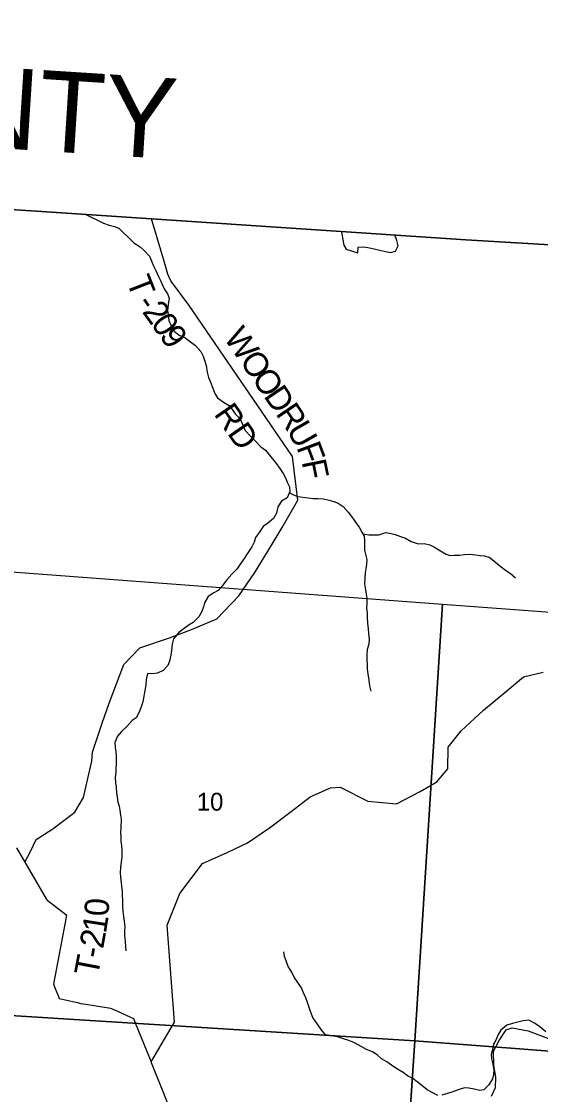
# Model space of a CAD drawing. Extents: x 1715311 to 2083412, y 146837 to 553079.
# Drawn here: x 1909416 to 1915835, y 428080 to 441362 of the extents above; entities that cross this region are included whole.
import ezdxf

# ---------------------------------------------------------------- set-up
doc = ezdxf.new("R2010")
doc.units = 0
for name, color, linetype in [('GM_X_Adjacent_County', 7, 'Continuous'), ('GM_X_Adjacent_County_Text', 7, 'Continuous'), ('GM_X_County', 7, 'Continuous'), ('GM_X_Minor_River', 7, 'Continuous'), ('GM_X_Section', 7, 'Continuous'), ('GM_X_Section_Text', 7, 'Continuous'), ('GM_X_Township', 7, 'Continuous'), ('GM_X_Township_Road', 7, 'Continuous'), ('GM_X_Township_Road_Text', 7, 'Continuous'), ('GM_X_Township_ROW', 7, 'Continuous')]:
    doc.layers.add(name, color=color, linetype=linetype)

msp = doc.modelspace()

# ---------------------------------------------------------------- linework, layer by layer
at = {"layer": 'GM_X_Adjacent_County'}
msp.add_lwpolyline([(1939240, 431740), (1937007, 431780), (1935188, 432062), (1933981, 432224), (1933070, 432350), (1930633, 432708), (1930601, 432713), (1925579, 433318), (1925964, 437926), (1925495, 437967), (1920317, 438311), (1919719, 438351), (1916910, 438538), (1916727, 438551), (1916579, 438559), (1914913, 438660), (1911023, 438921), (1909600, 439016), (1904196, 439355), (1902162, 439491), (1899062, 439699)], dxfattribs=at)
at = {"layer": 'GM_X_County'}
msp.add_lwpolyline([(1899062, 439699), (1902162, 439491), (1904196, 439355), (1909600, 439016), (1911023, 438921), (1914913, 438660), (1916579, 438559), (1916727, 438551), (1916910, 438538), (1919719, 438351), (1920317, 438311), (1925495, 437967), (1925964, 437926), (1925579, 433318), (1930601, 432713), (1930633, 432708), (1933070, 432350), (1933981, 432224), (1935188, 432062), (1937007, 431780), (1939240, 431740)], dxfattribs=at)
at = {"layer": 'GM_X_Minor_River'}
for points in [[(1910202, 438977), (1910430, 438865), (1910500, 438839), (1910568, 438826), (1910620, 438802), (1910672, 438750), (1910740, 438690), (1910804, 438621), (1910883, 438571), (1910939, 438523), (1910999, 438458), (1911029, 438386), (1911049, 438336), (1911076, 438280), (1911112, 438206), (1911134, 438156), (1911156, 438106), (1911182, 438055), (1911220, 437989), (1911241, 437939), (1911231, 437859), (1911223, 437785), (1911231, 437731), (1911240, 437663), (1911268, 437593), (1911306, 437527), (1911366, 437478), (1911436, 437450), (1911506, 437396), (1911570, 437350), (1911635, 437277), (1911665, 437219), (1911681, 437169), (1911701, 437103), (1911714, 437021), (1911728, 436957), (1911752, 436897), (1911784, 436822), (1911806, 436758), (1911841, 436704), (1911913, 436650), (1911983, 436610), (1912021, 436559), (1912063, 436503), (1912119, 436443), (1912158, 436357), (1912184, 436301), (1912252, 436226), (1912308, 436170), (1912378, 436098), (1912434, 436054), (1912501, 435973), (1912559, 435903), (1912609, 435829), (1912653, 435767), (1912682, 435712), (1912702, 435658), (1912730, 435602), (1912734, 435544), (1912702, 435468), (1912631, 435426), (1912585, 435355), (1912571, 435277), (1912534, 435209), (1912458, 435149), (1912406, 435113), (1912346, 435025), (1912311, 434974), (1912295, 434916), (1912265, 434860), (1912215, 434784), (1912168, 434716), (1912122, 434644), (1912078, 434582), (1912019, 434522), (1911955, 434451), (1911903, 434379), (1911847, 434321), (1911796, 434291), (1911726, 434244), (1911680, 434168), (1911666, 434116), (1911647, 434060), (1911609, 433994), (1911539, 433922), (1911489, 433896), (1911426, 433849), (1911364, 433799), (1911298, 433721), (1911280, 433655), (1911271, 433577), (1911263, 433517), (1911245, 433445), (1911225, 433389), (1911170, 433327), (1911098, 433294), (1911028, 433288), (1910976, 433292), (1910960, 433214), (1910953, 433146), (1910937, 433060)], [(1913369, 438765), (1913380, 438715), (1913390, 438661), (1913402, 438593), (1913432, 438543), (1913508, 438518), (1913576, 438500), (1913578, 438570), (1913646, 438574), (1913700, 438566), (1913776, 438549), (1913848, 438533), (1913916, 438513), (1913980, 438501), (1914042, 438520), (1914076, 438586), (1914057, 438652), (1914032, 438720)], [(1912728, 435531), (1912782, 435504), (1912834, 435484), (1912960, 435465), (1913022, 435459), (1913080, 435459), (1913152, 435452), (1913220, 435438), (1913278, 435422), (1913334, 435400), (1913396, 435357), (1913454, 435289), (1913509, 435219), (1913561, 435147), (1913597, 435096), (1913627, 435042), (1913653, 434992), (1913660, 434930), (1913658, 434878), (1913658, 434820), (1913670, 434768), (1913688, 434702), (1913683, 434644), (1913673, 434586), (1913667, 434536), (1913661, 434474), (1913656, 434400), (1913666, 434350), (1913680, 434274), (1913686, 434224), (1913688, 434164), (1913683, 434102), (1913689, 434038), (1913693, 433986), (1913697, 433916), (1913702, 433844), (1913708, 433785), (1913714, 433717), (1913710, 433655), (1913690, 433587), (1913685, 433525), (1913687, 433457), (1913689, 433405), (1913693, 433347), (1913698, 433287), (1913710, 433209), (1913718, 433137), (1913736, 433071)], [(1913638, 435020), (1913713, 435010), (1913783, 435006), (1913835, 435007), (1913923, 435037), (1913989, 435023), (1914039, 435011), (1914105, 434988), (1914163, 434966), (1914237, 434924), (1914321, 434895), (1914397, 434899), (1914465, 434885), (1914525, 434857), (1914597, 434812), (1914667, 434768), (1914719, 434754), (1914769, 434758), (1914833, 434755), (1914895, 434763), (1914951, 434767), (1915033, 434761), (1915087, 434754), (1915139, 434748), (1915201, 434730), (1915279, 434670), (1915331, 434623), (1915401, 434569), (1915459, 434533), (1915524, 434475)], [(1910937, 433060), (1910931, 433010), (1910917, 432940), (1910892, 432866), (1910868, 432804), (1910836, 432744), (1910784, 432709), (1910721, 432637), (1910653, 432573), (1910603, 432515), (1910570, 432437), (1910576, 432375), (1910584, 432325), (1910588, 432263), (1910586, 432175), (1910585, 432117), (1910581, 432065), (1910575, 432003), (1910579, 431937), (1910586, 431885), (1910590, 431813), (1910598, 431759), (1910608, 431701), (1910624, 431651), (1910631, 431599), (1910641, 431537), (1910647, 431487), (1910643, 431383), (1910640, 431325), (1910644, 431269), (1910646, 431215), (1910652, 431158), (1910656, 431096), (1910659, 431020), (1910649, 430962), (1910639, 430890), (1910637, 430834), (1910642, 430768), (1910648, 430704), (1910654, 430654), (1910660, 430594), (1910660, 430542), (1910665, 430486), (1910667, 430412), (1910669, 430350), (1910677, 430284), (1910688, 430228), (1910694, 430160), (1910690, 430104), (1910692, 430054), (1910699, 429970), (1910703, 429912), (1910705, 429860)], [(1912953, 429218), (1912931, 429277), (1912905, 429341), (1912877, 429399), (1912833, 429465), (1912788, 429533), (1912758, 429595), (1912716, 429666), (1912688, 429734), (1912667, 429788), (1912659, 429848)], [(1914564, 428069), (1914496, 428106), (1914434, 428140), (1914366, 428190), (1914310, 428239), (1914254, 428277), (1914190, 428313), (1914137, 428355), (1914059, 428400), (1913993, 428444), (1913935, 428484), (1913867, 428524), (1913813, 428571), (1913755, 428607), (1913683, 428637), (1913617, 428673), (1913535, 428722), (1913465, 428750), (1913397, 428768), (1913325, 428793), (1913251, 428805), (1913177, 428821), (1913124, 428886), (1913076, 428952), (1913020, 429034), (1912992, 429106), (1912968, 429168), (1912953, 429218)], [(1915900, 428855), (1915828, 428917), (1915762, 428965), (1915690, 428999), (1915618, 428994), (1915552, 428974), (1915488, 428958), (1915418, 428938), (1915344, 428875), (1915311, 428823), (1915281, 428755), (1915255, 428703), (1915243, 428649), (1915226, 428575), (1915228, 428523), (1915246, 428455), (1915258, 428381), (1915255, 428327), (1915241, 428275), (1915197, 428199), (1915135, 428139), (1915085, 428131), (1915015, 428148), (1914947, 428160), (1914896, 428162), (1914816, 428140), (1914750, 428115), (1914684, 428091), (1914616, 428073)]]:
    msp.add_lwpolyline(points, dxfattribs=at)
at = {"layer": 'GM_X_Section'}
for points in [[(1909184, 434558), (1914624, 434151), (1914281, 428745), (1908945, 429078)], [(1914624, 434151), (1919974, 433754), (1919561, 428339), (1914281, 428745)], [(1908945, 429078), (1914281, 428745), (1913920, 423360), (1908594, 423731)], [(1914281, 428745), (1919561, 428339), (1919164, 422999), (1913920, 423360)]]:
    msp.add_lwpolyline(points, close=True, dxfattribs=at)
at = {"layer": 'GM_X_Township'}
msp.add_lwpolyline([(1899062, 439699), (1902162, 439491), (1904196, 439355), (1909600, 439016), (1911023, 438921), (1914913, 438660), (1916579, 438559), (1916727, 438551), (1916910, 438538), (1919719, 438351), (1920317, 438311), (1925495, 437967), (1925964, 437926), (1925579, 433318), (1925577, 433238), (1925097, 427457), (1925048, 426885), (1924685, 422525), (1924378, 418834), (1924228, 417035), (1924151, 416266), (1923714, 411909), (1923575, 409917), (1923291, 406654)], dxfattribs=at)
at = {"layer": 'GM_X_Township_Road'}
for points in [[(1911186, 438378), (1911096, 438685), (1911023, 438921)], [(1912502, 434873), (1912640, 435099), (1912832, 435438), (1912769, 435978), (1911488, 437848), (1911264, 438151), (1911227, 438235), (1911186, 438378)], [(1911023, 428478), (1911020, 428486), (1911310, 428974), (1911216, 430175), (1911373, 430570), (1911656, 430940), (1911961, 431078), (1912211, 431194), (1912483, 431383), (1912750, 431583), (1912985, 431766), (1913239, 431878), (1913358, 431886), (1913701, 431711), (1914052, 431678), (1914346, 431830), (1914553, 431951), (1914688, 432112), (1914694, 432381), (1914854, 432580), (1915129, 432838), (1915417, 433076), (1915626, 433250), (1915869, 433308)], [(1909353, 431134), (1909457, 430957), (1909723, 430504), (1909734, 430485), (1909800, 430435), (1909966, 430309), (1909974, 430303), (1909956, 430210), (1909822, 429492), (1909814, 429446), (1909834, 429393), (1909872, 429295), (1909882, 429269), (1909956, 429252), (1910109, 429218), (1910146, 429209), (1910211, 429199), (1910469, 429157), (1910518, 429149), (1910568, 429127), (1910758, 429041), (1910800, 429023), (1910822, 428969), (1911000, 428534), (1911020, 428486)], [(1915228, 428062), (1915278, 428166), (1915280, 428292), (1915257, 428445), (1915255, 428617), (1915325, 428749), (1915408, 428881), (1915484, 428907), (1915680, 428870), (1915988, 428752)], [(1912585, 426446), (1912313, 426568), (1911926, 426753), (1911880, 427039), (1911407, 427521), (1911170, 428112), (1911025, 428471), (1911023, 428478)]]:
    msp.add_lwpolyline(points, dxfattribs=at)
at = {"layer": 'GM_X_Township_ROW'}
msp.add_lwpolyline([(1909457, 430957), (1909532, 431096), (1909598, 431237), (1909805, 431369), (1910078, 431576), (1910182, 431755), (1910238, 431991), (1910285, 432207), (1910295, 432320), (1910417, 432688), (1910502, 432923), (1910681, 433403), (1910879, 433611), (1911246, 433733), (1911519, 433837), (1911830, 433968), (1912103, 434251), (1912301, 434543), (1912502, 434873)], dxfattribs=at)

# ---------------------------------------------------------------- texts
at = {"layer": 'GM_X_Adjacent_County_Text'}
msp.add_text('VINTON COUNTY', height=1000, rotation=356.3222, dxfattribs=at).set_placement((1900257, 440365))
at = {"layer": 'GM_X_Section_Text'}
msp.add_text('10', height=221, rotation=0, dxfattribs=at).set_placement((1911584, 431594))
at = {"layer": 'GM_X_Township_Road_Text'}
for s, rotation, p in [('T', 291.2672, (1910710, 438150)), ('-', 305.0902, (1910828, 437871)), ('2', 305.8599, (1910901, 437768)), ('0', 305.1782, (1911008, 437620)), ('9', 304.7245, (1911113, 437471)), ('W', 304.3241, (1911909, 437449)), ('O', 304.3241, (1912105, 437162)), ('O', 304.3241, (1912254, 436944)), ('D', 304.3241, (1912403, 436726)), ('RD', 304.7896, (1911788, 436503)), ('R', 304.3241, (1912552, 436508)), ('U', 299.7383, (1912687, 436309)), ('F', 290.5667, (1912813, 436092)), ('F', 281.395, (1912880, 435914)), ('0', 86.8189, (1910492, 430281)), ('1', 80.9749, (1910460, 430065)), ('2', 79.5863, (1910425, 429876)), ('T', 79.2666, (1910360, 429532)), ('-', 79.3024, (1910402, 429753))]:
    msp.add_text(s, height=300, rotation=rotation, dxfattribs=at).set_placement(p)

doc.saveas('drawing.dxf')
